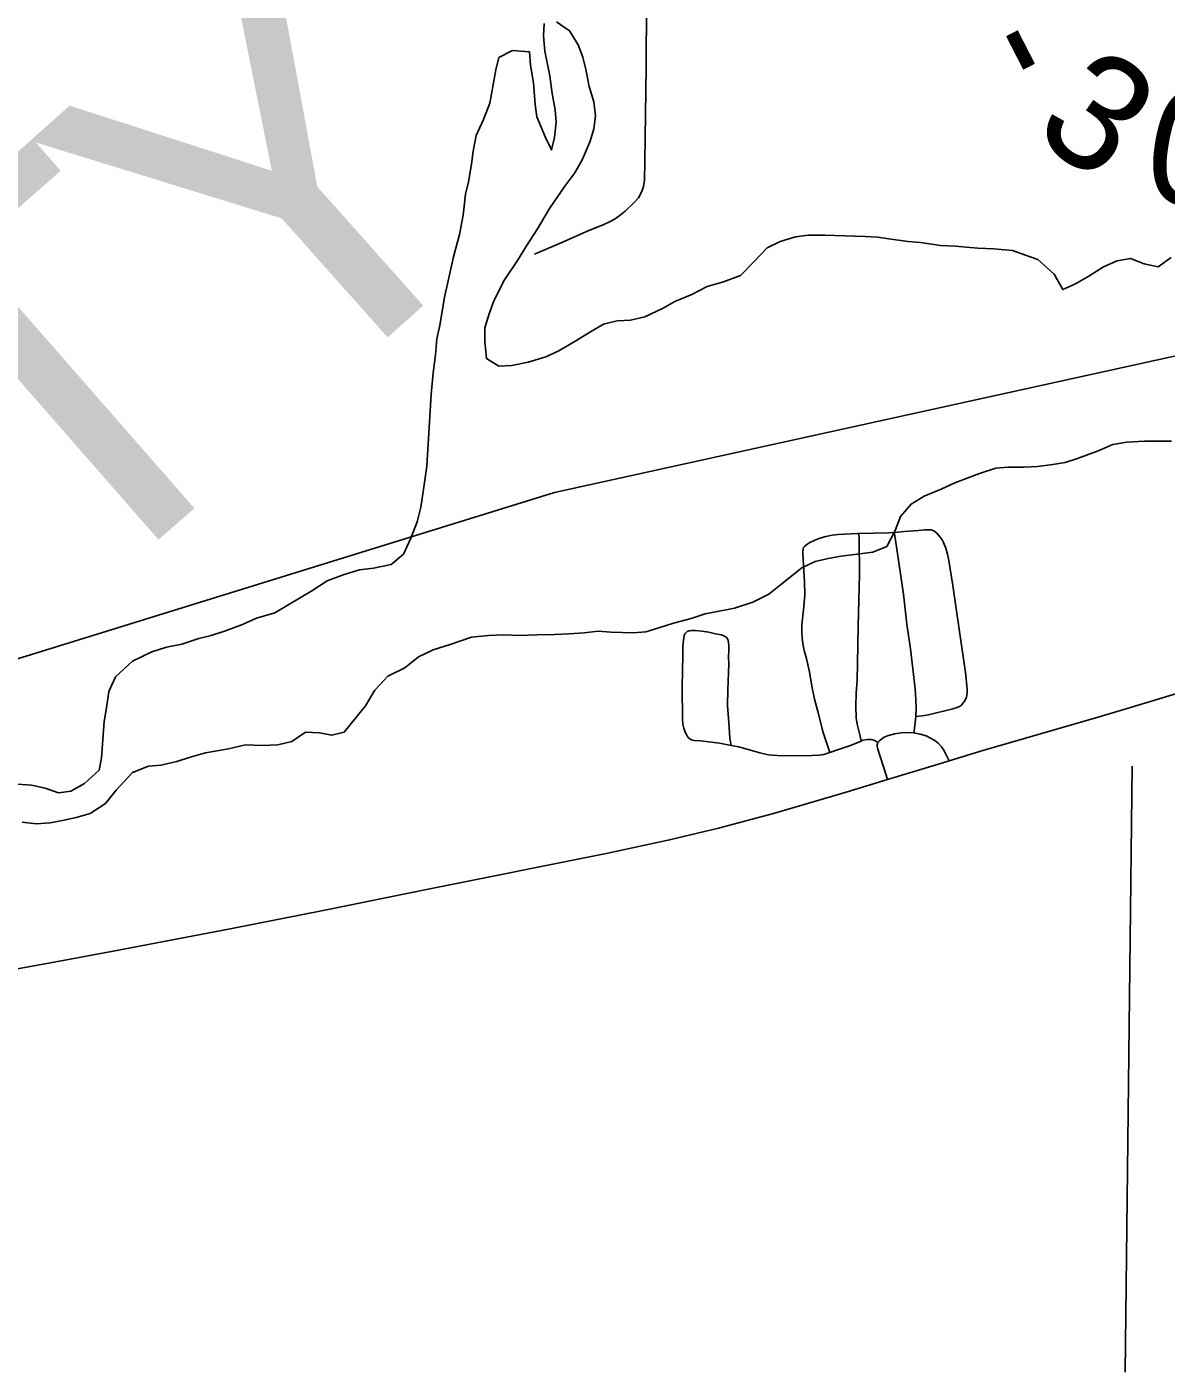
# Model space of a CAD drawing. Extents: x 0 to 34, y 0 to 22.
# Drawn here: x 5.3922 to 5.6728, y 18.5314 to 18.8626 of the extents above; entities that cross this region are included whole.
import ezdxf

# ---------------------------------------------------------------- set-up
doc = ezdxf.new("R2010")
doc.units = 0
for name, color, linetype in [('GM_X_Corporation', 7, 'Continuous'), ('GM_X_County_Road_Text', 7, 'Continuous'), ('GM_X_County_Text', 7, 'Continuous'), ('GM_X_Minor_River', 7, 'Continuous'), ('GM_X_State_Route', 7, 'Continuous'), ('GM_X_Township_Road', 7, 'Continuous')]:
    doc.layers.add(name, color=color, linetype=linetype)

msp = doc.modelspace()

# ---------------------------------------------------------------- linework, layer by layer
at = {"layer": 'GM_X_Corporation'}
msp.add_lwpolyline([(5.29406, 18.88499), (5.29228, 18.84642), (5.29211, 18.84288), (5.29182, 18.82284), (5.29106, 18.68174), (5.31908, 18.68504), (5.52217, 18.74796), (5.73787, 18.79535)], dxfattribs=at)
msp.add_lwpolyline([(5.29406, 18.88499), (5.29228, 18.84642), (5.29211, 18.84288), (5.29182, 18.82284), (5.29106, 18.68174), (5.31908, 18.68504), (5.52217, 18.74796), (5.73787, 18.79535)], dxfattribs=at)
at = {"layer": 'GM_X_Minor_River'}
for points in [[(5.67402, 18.80583), (5.6708, 18.80354), (5.66738, 18.80428), (5.66396, 18.80559), (5.66074, 18.80501), (5.65733, 18.80347), (5.65373, 18.80118), (5.65032, 18.79926), (5.64729, 18.79792), (5.64519, 18.80171), (5.64118, 18.8053), (5.63814, 18.80642), (5.63491, 18.80755), (5.63035, 18.80791), (5.62636, 18.80808), (5.62085, 18.80862), (5.61724, 18.8088), (5.6123, 18.80953), (5.60927, 18.80971), (5.60566, 18.81026), (5.60167, 18.81082), (5.59863, 18.81099), (5.59369, 18.81116), (5.58876, 18.81132), (5.58458, 18.81131), (5.58154, 18.81091), (5.57775, 18.80975), (5.57453, 18.80822), (5.57132, 18.80478), (5.56793, 18.80135), (5.56376, 18.79981), (5.55977, 18.79865), (5.55599, 18.79673), (5.55182, 18.795), (5.54879, 18.79327), (5.54444, 18.79116), (5.54083, 18.79039), (5.53761, 18.79018), (5.53419, 18.78941), (5.53098, 18.78749), (5.527, 18.785), (5.52303, 18.7827), (5.52, 18.78136), (5.51564, 18.78001), (5.51166, 18.77923), (5.50843, 18.77902), (5.50538, 18.78091), (5.50498, 18.78509), (5.50496, 18.78851), (5.50609, 18.79193), (5.50721, 18.79517), (5.50984, 18.80031), (5.51304, 18.80508), (5.5153, 18.8087), (5.51794, 18.81289), (5.52095, 18.81785), (5.52472, 18.82338), (5.52717, 18.82662), (5.52905, 18.83005), (5.53093, 18.83443), (5.53186, 18.83748), (5.53222, 18.84071), (5.53183, 18.84413), (5.53067, 18.84792), (5.52989, 18.8521), (5.52911, 18.85514), (5.52796, 18.85817), (5.52585, 18.86158), (5.52262, 18.86385)], [(5.51958, 18.86345), (5.51941, 18.86041), (5.5198, 18.85661), (5.52097, 18.85054), (5.52157, 18.84617), (5.52235, 18.84218), (5.52255, 18.83914), (5.52219, 18.83534), (5.52145, 18.8323), (5.51991, 18.83533)], [(5.51991, 18.83533), (5.5178, 18.84045), (5.5174, 18.84349), (5.517, 18.84881), (5.51622, 18.85318), (5.51601, 18.85641), (5.51183, 18.85677), (5.50842, 18.85504), (5.50768, 18.852), (5.5062, 18.84382), (5.5047, 18.83982), (5.50283, 18.83582), (5.50209, 18.83202), (5.50172, 18.82878), (5.50098, 18.82441), (5.50024, 18.82137), (5.4997, 18.81623), (5.49877, 18.81148), (5.49728, 18.80596), (5.49598, 18.80006), (5.49505, 18.79606), (5.49395, 18.78903), (5.49321, 18.78579), (5.49285, 18.7818), (5.4923, 18.77743), (5.49176, 18.7721), (5.49106, 18.75994), (5.49071, 18.75442), (5.48998, 18.74929), (5.48924, 18.74434), (5.48831, 18.74073), (5.48681, 18.73673), (5.48494, 18.73273), (5.48191, 18.73025), (5.47755, 18.72928), (5.47413, 18.72888), (5.47034, 18.72772), (5.46618, 18.72618), (5.46239, 18.72369), (5.45331, 18.71833), (5.44876, 18.71698), (5.44535, 18.71544), (5.44118, 18.7139), (5.43758, 18.71275), (5.43454, 18.71197), (5.43038, 18.71062), (5.42658, 18.70984), (5.42298, 18.70869), (5.41825, 18.70638), (5.41409, 18.70256), (5.4124, 18.69895), (5.41185, 18.69495), (5.4113, 18.69153), (5.41094, 18.68716), (5.41059, 18.68259), (5.41003, 18.67955), (5.40644, 18.6763), (5.40303, 18.67439), (5.4, 18.67399), (5.39677, 18.67512), (5.39334, 18.67586), (5.38879, 18.67622)], [(5.39111, 18.66673), (5.39453, 18.66636), (5.39795, 18.66657), (5.40098, 18.66715), (5.4044, 18.66793), (5.40781, 18.6689), (5.41159, 18.67139), (5.41423, 18.67463), (5.4182, 18.67902), (5.42218, 18.68056), (5.42521, 18.68076), (5.42919, 18.68173), (5.43223, 18.68269), (5.43621, 18.68385), (5.4419, 18.68483), (5.44607, 18.6858), (5.45025, 18.68563), (5.45404, 18.68584), (5.45745, 18.68661), (5.46086, 18.68891), (5.46428, 18.68873), (5.46732, 18.68818), (5.47035, 18.68895), (5.47563, 18.69544), (5.47789, 18.69925), (5.4811, 18.70269), (5.48527, 18.7048), (5.48867, 18.70747), (5.49227, 18.7092), (5.49644, 18.71055), (5.50175, 18.71229), (5.50592, 18.71269), (5.50972, 18.71289), (5.51351, 18.71272), (5.51788, 18.71293), (5.52224, 18.71295), (5.52566, 18.71316), (5.52946, 18.71337), (5.53287, 18.71376), (5.5361, 18.71359), (5.5416, 18.71342), (5.54464, 18.71363), (5.54786, 18.71459), (5.55147, 18.71575), (5.55582, 18.71691), (5.55924, 18.71807), (5.56227, 18.71865), (5.56644, 18.71943), (5.57099, 18.72097), (5.57497, 18.72289), (5.57818, 18.72557), (5.5831, 18.72939), (5.58632, 18.73092), (5.58954, 18.7317), (5.59276, 18.73229), (5.59599, 18.73268), (5.60054, 18.73327), (5.60395, 18.73462), (5.60602, 18.73862), (5.60733, 18.74205), (5.60997, 18.7451), (5.61319, 18.74701), (5.61736, 18.74874), (5.62077, 18.75028), (5.62683, 18.75259), (5.63081, 18.75394), (5.63385, 18.75414), (5.63783, 18.75416), (5.64106, 18.75437), (5.64429, 18.75476), (5.64789, 18.75535), (5.65092, 18.75631), (5.65604, 18.75824), (5.65964, 18.75977), (5.66305, 18.76036), (5.66742, 18.76057), (5.67083, 18.76059), (5.67406, 18.7606)], [(5.66441, 18.68055), (5.6627, 18.53135)]]:
    msp.add_lwpolyline(points, dxfattribs=at)
at = {"layer": 'GM_X_State_Route'}
for points in [[(5.66314, 18.69478), (5.6789, 18.69954), (5.69507, 18.70441), (5.70423, 18.7073), (5.74043, 18.71823)], [(5.37353, 18.62768), (5.39801, 18.63214), (5.41482, 18.63522), (5.4423, 18.6405), (5.46518, 18.64498), (5.49107, 18.65027), (5.53527, 18.65913), (5.55048, 18.66238), (5.56258, 18.6653), (5.57611, 18.66892), (5.59401, 18.67419), (5.60418, 18.67727), (5.61782, 18.68141), (5.61934, 18.68187), (5.62765, 18.68439), (5.65549, 18.69247), (5.66314, 18.69478)]]:
    msp.add_lwpolyline(points, dxfattribs=at)
at = {"layer": 'GM_X_Township_Road'}
for points in [[(5.51725, 18.80661), (5.52452, 18.80977), (5.53003, 18.81217), (5.53432, 18.81394), (5.53573, 18.81459), (5.53708, 18.81535), (5.53835, 18.81623), (5.53956, 18.81719), (5.54181, 18.81933), (5.5428, 18.82053), (5.54358, 18.82186), (5.54408, 18.8233), (5.54431, 18.82483), (5.54444, 18.82948), (5.5447, 18.8527), (5.54485, 18.86818), (5.54496, 18.88003), (5.5449, 18.88095), (5.54482, 18.88134), (5.5447, 18.88167), (5.54437, 18.88221)], [(5.59712, 18.73783), (5.59679, 18.73783), (5.59357, 18.73769), (5.59203, 18.73761), (5.5905, 18.73741), (5.58899, 18.73709), (5.58748, 18.73666), (5.58606, 18.73615), (5.58502, 18.73566), (5.58427, 18.73517), (5.58377, 18.73476), (5.5835, 18.73439), (5.58339, 18.73407), (5.58331, 18.73352), (5.58331, 18.73299), (5.58337, 18.73148), (5.58359, 18.72877), (5.58374, 18.72586), (5.58382, 18.72282), (5.58357, 18.71975), (5.58304, 18.71532), (5.58304, 18.71364), (5.58313, 18.71212), (5.58328, 18.71077), (5.58363, 18.70906), (5.58418, 18.70708), (5.58494, 18.70372), (5.58561, 18.69981), (5.5862, 18.69703), (5.58713, 18.69342), (5.58826, 18.68913), (5.58956, 18.68519), (5.58997, 18.68388)], [(5.59767, 18.68675), (5.59739, 18.68793), (5.59676, 18.69056), (5.59644, 18.69235), (5.59633, 18.69545), (5.59648, 18.69851), (5.5967, 18.70175), (5.59676, 18.70594), (5.59692, 18.715), (5.59726, 18.72785), (5.59714, 18.73634), (5.59712, 18.73783)], [(5.60579, 18.7381), (5.60445, 18.73797), (5.59712, 18.73783)], [(5.61116, 18.69276), (5.61273, 18.69298), (5.61426, 18.6932), (5.62027, 18.69468), (5.62128, 18.69501), (5.62185, 18.69526), (5.62234, 18.69561), (5.62282, 18.69612), (5.62317, 18.69663), (5.62361, 18.69754), (5.62374, 18.6985), (5.62377, 18.69941), (5.62371, 18.70044), (5.62334, 18.70359), (5.62246, 18.70976), (5.62113, 18.71884), (5.62026, 18.72508), (5.61923, 18.73119), (5.6189, 18.73277), (5.61849, 18.7342), (5.61792, 18.73566), (5.61758, 18.73628), (5.61713, 18.73697), (5.61624, 18.738), (5.61558, 18.73849), (5.61487, 18.73872), (5.61407, 18.73877), (5.61327, 18.73878), (5.61172, 18.73862), (5.60832, 18.73834), (5.60579, 18.7381)], [(5.61116, 18.69276), (5.61123, 18.69466), (5.61114, 18.69701), (5.61095, 18.69963), (5.60978, 18.70947), (5.60888, 18.7155), (5.6081, 18.72292), (5.6067, 18.73232), (5.60592, 18.73729), (5.60579, 18.7381)], [(5.56562, 18.68564), (5.56537, 18.68738), (5.56522, 18.68879), (5.56505, 18.69123), (5.56476, 18.69548), (5.5648, 18.69934), (5.56505, 18.70573), (5.56504, 18.7074), (5.56505, 18.70901), (5.56505, 18.71036), (5.56488, 18.71158), (5.56463, 18.71212), (5.56439, 18.71234), (5.56404, 18.71258), (5.56324, 18.71288), (5.56181, 18.71317), (5.56018, 18.71351), (5.55841, 18.71376), (5.55677, 18.71393), (5.55583, 18.714), (5.55528, 18.7139), (5.55482, 18.71368), (5.55446, 18.71338), (5.55426, 18.71312), (5.55412, 18.71271), (5.55391, 18.71162), (5.55378, 18.7101), (5.55374, 18.70796), (5.55362, 18.70001), (5.55366, 18.69219), (5.55379, 18.69093), (5.554, 18.68988), (5.55433, 18.68896), (5.5548, 18.68799), (5.55509, 18.68761), (5.55551, 18.68728), (5.55593, 18.68702), (5.55652, 18.68685), (5.55807, 18.68677), (5.56278, 18.68618), (5.56562, 18.68564)], [(5.61065, 18.68877), (5.61081, 18.68982), (5.61116, 18.69276)], [(5.6018, 18.68636), (5.60217, 18.68682), (5.60286, 18.68734), (5.60352, 18.68774), (5.60441, 18.68807), (5.60596, 18.68851), (5.60753, 18.68875), (5.60909, 18.68885), (5.61065, 18.68877)], [(5.61065, 18.68877), (5.61217, 18.68846), (5.61364, 18.68802), (5.61493, 18.68739), (5.61582, 18.68685), (5.61662, 18.68625), (5.61749, 18.6853), (5.61803, 18.6845), (5.61842, 18.6837), (5.61934, 18.68187)], [(5.56562, 18.68564), (5.56754, 18.68528), (5.57269, 18.68383), (5.57479, 18.68336), (5.5771, 18.68315), (5.5801, 18.68309), (5.58551, 18.68315), (5.58735, 18.68325), (5.58847, 18.68345), (5.58997, 18.68388)], [(5.58997, 18.68388), (5.5921, 18.68462), (5.59503, 18.68568), (5.59724, 18.68658), (5.59767, 18.68675)], [(5.59767, 18.68675), (5.59812, 18.68693), (5.59912, 18.68709), (5.60012, 18.68715), (5.60057, 18.68705), (5.60106, 18.68685), (5.6018, 18.68636)], [(5.60418, 18.67727), (5.60323, 18.68016), (5.60225, 18.68315), (5.60189, 18.6845), (5.60171, 18.68505), (5.60163, 18.68542), (5.60163, 18.68579), (5.6018, 18.68636)]]:
    msp.add_lwpolyline(points, dxfattribs=at)

# ---------------------------------------------------------------- texts
at = {"layer": 'GM_X_County_Road_Text'}
for s, rotation, p in [('-', 297.216, (5.62426, 18.85751)), ('3', 324.748, (5.63928, 18.83599)), ('0', 350.2727, (5.66623, 18.82065))]:
    msp.add_text(s, height=0.02841, rotation=rotation, dxfattribs=at).set_placement(p)
at = {"layer": 'GM_X_County_Text'}
for s, rotation, p in [('Y', 41.6931, (5.45397, 18.76199)), ('T', 41.184, (5.39998, 18.71474))]:
    msp.add_text(s, height=0.0947, rotation=rotation, dxfattribs=at).set_placement(p)

doc.saveas('drawing.dxf')
